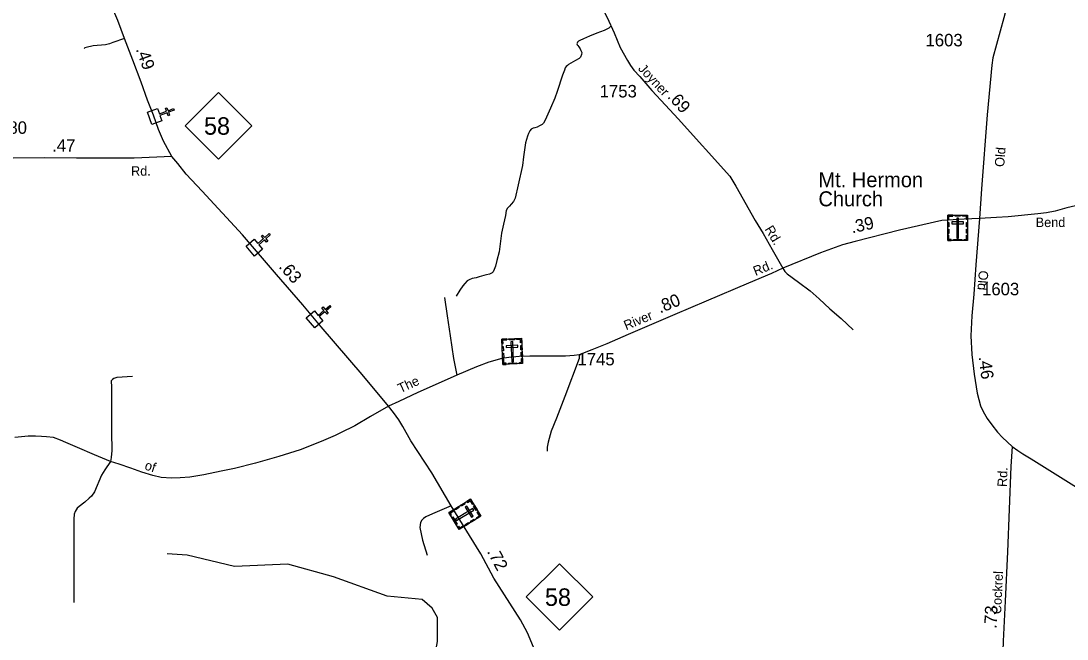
# Model space of a CAD drawing. Extents: x 2220236 to 2384410, y 720751 to 894131.
# Drawn here: x 2310891 to 2321364, y 768792 to 774975 of the extents above; entities that cross this region are included whole.
import ezdxf

# ---------------------------------------------------------------- set-up
doc = ezdxf.new("R2010")
doc.units = 0
doc.layers.add('Default', color=7, linetype='Continuous')

msp = doc.modelspace()

# ---------------------------------------------------------------- linework, layer by layer
at = {"layer": 'Default'}
for points in [[(2321391, 777496), (2321332, 777292), (2320945, 775862), (2320780, 775202), (2320732, 775008), (2320622, 774605), (2320611, 774533), (2320564, 774037), (2320508, 773296), (2320488, 773000)], [(2312403, 773619), (2312319, 773772), (2312270, 773891), (2312217, 774032), (2312160, 774182), (2312094, 774362), (2312013, 774583), (2311929, 774799), (2311862, 774980), (2311791, 775144), (2311745, 775313), (2311716, 775403), (2311638, 775777), (2311617, 775884), (2311606, 775972), (2311595, 776055)], [(2316487, 775523), (2316535, 775452), (2316570, 775398), (2316603, 775332), (2316628, 775281), (2316641, 775254), (2316660, 775206), (2316759, 775011), (2316831, 774856), (2316891, 774709), (2316962, 774580), (2316995, 774530), (2317027, 774484), (2317088, 774419), (2317207, 774280), (2317345, 774134), (2317472, 773995), (2317988, 773423), (2318047, 773324), (2318243, 772980), (2318322, 772849), (2318412, 772690), (2318520, 772503)], [(2316798, 774924), (2316776, 774904), (2316731, 774881), (2316656, 774852), (2316583, 774823), (2316522, 774797), (2316486, 774780), (2316472, 774773), (2316463, 774764), (2316458, 774754), (2316457, 774745), (2316461, 774737), (2316466, 774728), (2316475, 774715), (2316491, 774696), (2316498, 774681), (2316506, 774661), (2316504, 774639), (2316492, 774614), (2316479, 774599), (2316442, 774580), (2316396, 774553), (2316374, 774538), (2316362, 774531), (2316351, 774520), (2316341, 774505), (2316332, 774483), (2316313, 774434), (2316261, 774271), (2316237, 774202), (2316193, 774104), (2316151, 774014), (2316136, 773975), (2316121, 773954), (2316108, 773941), (2316083, 773926), (2316059, 773913), (2316035, 773905), (2316019, 773902), (2316000, 773892), (2315986, 773877), (2315973, 773850), (2315961, 773824), (2315943, 773755), (2315922, 773617), (2315913, 773529), (2315869, 773335), (2315838, 773203), (2315823, 773170), (2315798, 773142), (2315781, 773124), (2315763, 773103), (2315749, 773078), (2315743, 773030), (2315722, 772944), (2315703, 772852), (2315679, 772665), (2315657, 772580), (2315643, 772521), (2315628, 772488), (2315618, 772467), (2315608, 772455), (2315581, 772443), (2315551, 772437), (2315524, 772429), (2315480, 772414), (2315447, 772405), (2315409, 772399), (2315377, 772385), (2315358, 772375), (2315334, 772350), (2315315, 772326), (2315285, 772281), (2315250, 772221)], [(2311929, 774799), (2311810, 774761), (2311777, 774747), (2311738, 774737), (2311615, 774726), (2311546, 774709), (2311532, 774705), (2311523, 774701)], [(2312403, 773619), (2312025, 773602), (2311449, 773603), (2311132, 773607), (2310820, 773604), (2310524, 773611), (2310102, 773646), (2309976, 773652), (2309923, 773653)], [(2314572, 771121), (2314306, 771439), (2313896, 771914), (2313712, 772137), (2313450, 772438), (2313108, 772835), (2312706, 773272), (2312547, 773441), (2312462, 773548), (2312403, 773619)], [(2321825, 773214), (2321360, 773106), (2321244, 773074), (2321159, 773057), (2321071, 773045), (2320775, 773015), (2320656, 773010), (2320488, 773000)], [(2320488, 773000), (2320335, 772991), (2320224, 772986), (2320110, 772978), (2319687, 772882), (2319241, 772769), (2319117, 772736), (2318894, 772655), (2318520, 772503)], [(2320488, 773000), (2320451, 772536), (2320430, 772242), (2320412, 772024), (2320400, 771826), (2320410, 771638), (2320434, 771442), (2320463, 771251), (2320496, 771125), (2320524, 771070), (2320563, 771000), (2320610, 770935), (2320667, 770863), (2320717, 770808), (2320814, 770719)], [(2318520, 772503), (2318406, 772448), (2318176, 772353), (2317751, 772172), (2317438, 772039), (2316970, 771838), (2316755, 771747), (2316607, 771684), (2316481, 771636), (2316430, 771628), (2316344, 771622), (2316212, 771623), (2315985, 771622), (2315879, 771619), (2315775, 771610), (2315707, 771597), (2315576, 771562), (2315453, 771515), (2315254, 771432), (2315037, 771335), (2314863, 771259), (2314676, 771170), (2314572, 771121)], [(2318520, 772503), (2318538, 772469), (2318563, 772444), (2318677, 772361), (2318792, 772274), (2318883, 772195), (2318990, 772096), (2319101, 771998), (2319222, 771885)], [(2315131, 772208), (2315158, 772024), (2315189, 771826), (2315221, 771600), (2315254, 771432)], [(2316481, 771636), (2316478, 771598), (2316335, 771219), (2316252, 771002), (2316201, 770872), (2316170, 770762), (2316160, 770713), (2316158, 770673)], [(2312009, 771419), (2311850, 771407), (2311822, 771400), (2311808, 771389), (2311796, 771376), (2311798, 771311), (2311799, 771153), (2311798, 770862), (2311802, 770678), (2311796, 770610), (2311789, 770569)], [(2314572, 771121), (2314391, 771017), (2314235, 770925), (2314092, 770855), (2314037, 770828), (2313897, 770767), (2313686, 770684), (2313472, 770619), (2313241, 770553), (2313028, 770497), (2312896, 770470), (2312723, 770436), (2312581, 770412), (2312485, 770405), (2312397, 770402), (2312295, 770409), (2312211, 770428), (2312103, 770463), (2311992, 770502), (2311874, 770541), (2311789, 770569), (2311627, 770636), (2311458, 770710), (2311342, 770759), (2311289, 770783), (2311216, 770807), (2311147, 770816), (2311098, 770818), (2311036, 770823), (2310965, 770822), (2310830, 770808)], [(2316365, 767774), (2316322, 767940), (2316226, 768235), (2316174, 768366), (2316056, 768641), (2316024, 768711), (2315962, 768855), (2315892, 768985), (2315625, 769400), (2315496, 769644), (2315197, 770125), (2315006, 770455), (2314794, 770774), (2314713, 770919), (2314673, 770986), (2314620, 771060), (2314572, 771121)], [(2320814, 770719), (2320802, 770517), (2320767, 769665), (2320743, 769171), (2320725, 768771), (2320711, 768375), (2320700, 767925), (2320695, 767479), (2320690, 766875)], [(2320814, 770719), (2320872, 770677), (2320921, 770646), (2321005, 770595), (2321619, 770212), (2321842, 770068), (2322010, 769964), (2322118, 769891), (2322241, 769801), (2322356, 769700), (2322403, 769654), (2322459, 769601), (2322603, 769427), (2322675, 769318), (2322743, 769216), (2322836, 769057)], [(2311789, 770569), (2311730, 770484), (2311699, 770433), (2311627, 770266), (2311598, 770222), (2311576, 770200), (2311532, 770161), (2311475, 770119), (2311455, 770100), (2311443, 770084), (2311433, 770069), (2311424, 770041), (2311420, 769993), (2311421, 769700), (2311422, 769487), (2311422, 769299), (2311421, 769158)], [(2315197, 770125), (2315012, 770045), (2314946, 770014), (2314920, 769998), (2314905, 769982), (2314891, 769957), (2314885, 769907), (2314912, 769780), (2314958, 769632)], [(2315136, 767266), (2315136, 767317), (2315091, 767591), (2315015, 767758), (2314888, 767930), (2314819, 768105), (2314817, 768288), (2315038, 768642), (2315062, 768768), (2315060, 769007), (2315008, 769100), (2314908, 769188), (2314557, 769220), (2314022, 769414), (2313563, 769540), (2313030, 769518), (2312554, 769630), (2312354, 769645)]]:
    msp.add_lwpolyline(points, dxfattribs=at)
for points in [[(2312537, 773927), (2312870, 774260), (2313203, 773927), (2312870, 773594)], [(2312258, 774099), (2312277, 774046), (2312349, 774072), (2312338, 774102), (2312353, 774107), (2312364, 774077), (2312420, 774098), (2312426, 774082), (2312369, 774062), (2312380, 774032), (2312365, 774026), (2312354, 774057), (2312283, 774031), (2312302, 773976), (2312202, 773940), (2312158, 774063)], [(2320169, 773034), (2320368, 773034), (2320368, 772779), (2320169, 772779)], [(2320169, 772990), (2320180, 772990), (2320180, 773022), (2320221, 773022), (2320221, 773034), (2320169, 773034)], [(2320243, 773033), (2320295, 773033), (2320295, 773022), (2320243, 773022)], [(2320278, 773004), (2320259, 773004), (2320259, 772801), (2320278, 772801)], [(2320368, 772990), (2320357, 772990), (2320357, 773022), (2320316, 773022), (2320316, 773033), (2320368, 773033)], [(2320169, 772916), (2320169, 772959), (2320180, 772959), (2320180, 772916)], [(2320169, 772849), (2320169, 772892), (2320180, 772892), (2320180, 772849)], [(2320210, 772965), (2320210, 772947), (2320327, 772947), (2320327, 772965)], [(2320357, 772917), (2320357, 772960), (2320368, 772960), (2320368, 772917)], [(2320357, 772851), (2320357, 772894), (2320368, 772894), (2320368, 772851)], [(2313225, 772791), (2313262, 772748), (2313320, 772798), (2313299, 772822), (2313311, 772833), (2313332, 772808), (2313378, 772848), (2313388, 772836), (2313343, 772796), (2313363, 772772), (2313351, 772762), (2313330, 772786), (2313273, 772736), (2313310, 772692), (2313230, 772623), (2313145, 772722)], [(2320202, 772779), (2320202, 772790), (2320180, 772790), (2320180, 772831), (2320169, 772831), (2320169, 772779)], [(2320226, 772790), (2320311, 772790), (2320311, 772779), (2320226, 772779)], [(2320335, 772779), (2320335, 772790), (2320357, 772790), (2320357, 772831), (2320368, 772831), (2320368, 772779)], [(2313830, 772074), (2313866, 772030), (2313925, 772079), (2313904, 772104), (2313917, 772114), (2313937, 772090), (2313983, 772128), (2313994, 772116), (2313947, 772077), (2313968, 772053), (2313956, 772042), (2313935, 772067), (2313877, 772018), (2313914, 771974), (2313832, 771906), (2313748, 772006)], [(2315705, 771793), (2315904, 771801), (2315914, 771547), (2315715, 771539)], [(2315707, 771750), (2315718, 771750), (2315717, 771782), (2315757, 771784), (2315757, 771795), (2315705, 771793)], [(2315779, 771796), (2315831, 771798), (2315831, 771787), (2315779, 771785)], [(2315815, 771768), (2315796, 771767), (2315805, 771565), (2315823, 771566)], [(2315906, 771758), (2315894, 771757), (2315893, 771790), (2315853, 771788), (2315852, 771799), (2315904, 771801)], [(2315710, 771676), (2315708, 771719), (2315719, 771719), (2315721, 771676)], [(2315712, 771609), (2315711, 771652), (2315722, 771652), (2315724, 771609)], [(2315749, 771727), (2315749, 771708), (2315867, 771713), (2315866, 771732)], [(2315897, 771684), (2315896, 771728), (2315907, 771728), (2315909, 771685)], [(2315900, 771619), (2315898, 771662), (2315910, 771662), (2315911, 771619)], [(2315748, 771540), (2315748, 771552), (2315726, 771551), (2315724, 771591), (2315713, 771591), (2315715, 771539)], [(2315772, 771552), (2315857, 771556), (2315858, 771545), (2315773, 771541)], [(2315881, 771545), (2315881, 771557), (2315903, 771558), (2315901, 771598), (2315912, 771599), (2315914, 771547)], [(2315393, 770191), (2315496, 770021), (2315279, 769889), (2315175, 770059)], [(2315356, 770169), (2315362, 770159), (2315389, 770176), (2315410, 770141), (2315420, 770147), (2315393, 770191)], [(2315193, 770030), (2315203, 770036), (2315191, 770055), (2315226, 770076), (2315220, 770086), (2315175, 770059)], [(2315235, 770095), (2315272, 770118), (2315278, 770108), (2315241, 770085)], [(2315425, 770083), (2315415, 770099), (2315242, 769993), (2315251, 769977)], [(2315293, 770130), (2315329, 770153), (2315335, 770143), (2315298, 770120)], [(2315356, 770121), (2315340, 770111), (2315401, 770011), (2315417, 770020)], [(2315431, 770128), (2315458, 770084), (2315449, 770078), (2315422, 770122)], [(2315460, 769999), (2315454, 770008), (2315481, 770025), (2315460, 770060), (2315469, 770065), (2315496, 770021)], [(2315215, 770016), (2315259, 769943), (2315250, 769937), (2315205, 770010)], [(2315335, 769936), (2315372, 769959), (2315378, 769949), (2315341, 769926)], [(2315391, 769970), (2315428, 769993), (2315434, 769983), (2315397, 769961)], [(2315262, 769917), (2315272, 769923), (2315283, 769904), (2315318, 769925), (2315323, 769916), (2315279, 769889)], [(2315949, 769213), (2316282, 769546), (2316615, 769213), (2316282, 768881)]]:
    msp.add_lwpolyline(points, close=True, dxfattribs=at)

# ---------------------------------------------------------------- texts
for s, height, p in [('1603', 125, (2319947, 774721)), ('1753', 125, (2316685, 774210)), ('1980', 125, (2310580, 773846)), ('58', 175, (2312724, 773837)), ('Mt. Hermon', 150, (2318875, 773312)), ('Church', 150, (2318875, 773121)), ('1603', 125, (2320513, 772231)), ('1745', 125, (2316463, 771530)), ('58', 175, (2316137, 769124))]:
    msp.add_text(s, height=height, dxfattribs=at).set_placement(p)
for s, height, rotation, p in [('.49', 125, 289.9097, (2312040, 774692)), ('Joyner', 95, 312.9093, (2317064, 774493)), ('.69', 125, 312.1021, (2317356, 774213)), ('.47', 125, 359.2071, (2311203, 773669)), ('Old', 95, 85.6741, (2320734, 773512)), ('Rd.', 95, 0.6036, (2311994, 773426)), ('.39', 125, 12.6072, (2319213, 772850)), ('Bend', 95, 0.2374, (2321050, 772913)), ('Rd.', 95, 301.1499, (2318334, 772893)), ('Rd.', 95, 22.232, (2318245, 772424)), ('.63', 125, 311.0472, (2313467, 772513)), ('Old', 95, 265.4097, (2320482, 772482)), ('.80', 125, 22.239, (2317290, 772049)), ('River', 95, 22.4557, (2316950, 771881)), ('.46', 125, 277.0208, (2320479, 771615)), ('The', 95, 25.0182, (2314691, 771250)), ('of', 95, 342.1864, (2312123, 770491)), ('Rd.', 95, 87.6476, (2320761, 770312)), ('.72', 125, 297.7824, (2315554, 769668)), ('Cockrel', 95, 87.4518, (2320704, 769040)), ('.73', 125, 87.4518, (2320658, 768893))]:
    msp.add_text(s, height=height, rotation=rotation, dxfattribs=at).set_placement(p)

doc.saveas('drawing.dxf')
